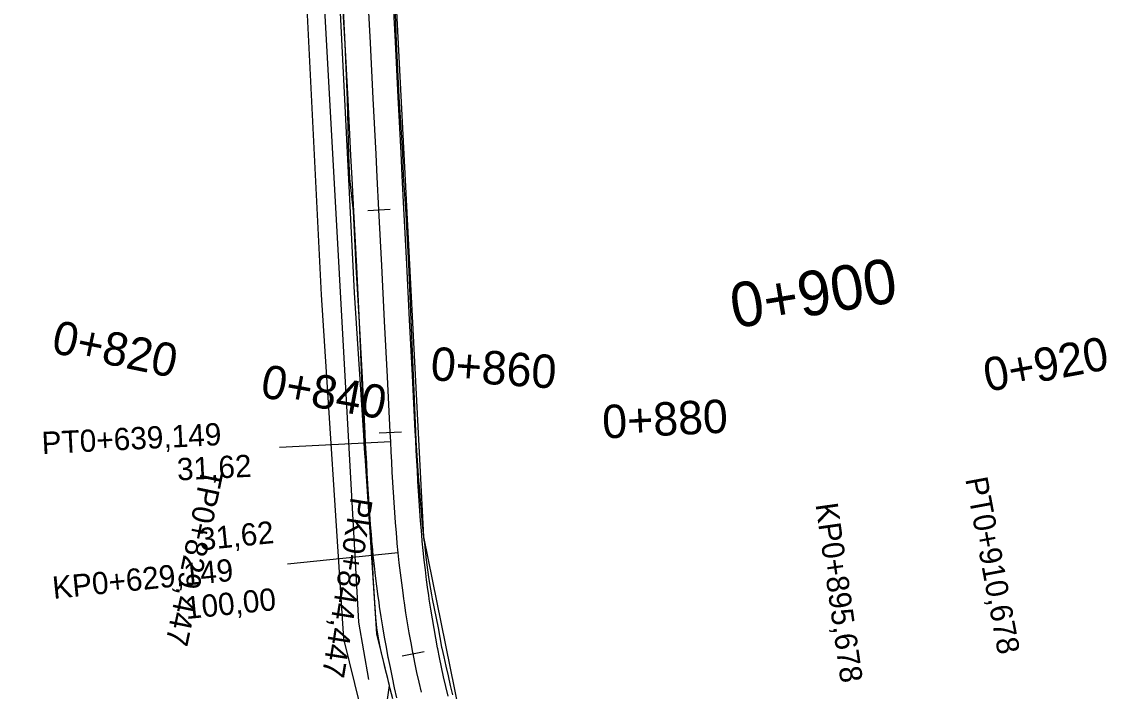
# Model space of a CAD drawing. Extents: x -636600 to -628587, y -1090963 to -1085869.
# Drawn here: x -634452.2 to -634354.8, y -1089441.3 to -1089381.2 of the extents above; entities that cross this region are included whole.
import ezdxf

# ---------------------------------------------------------------- set-up
doc = ezdxf.new("R2010")
doc.units = 0
for name, color, linetype in [('01_PARCELY_NÁVRH_PC', 7, 'Continuous'), ('06_ÚSES_IP_NAVRH', 7, 'Continuous'), ('HEKTOMETRY100', 7, 'Continuous'), ('HEKTOMETRY20', 7, 'Continuous'), ('HL_BODY', 7, 'Continuous'), ('POLOMERY', 7, 'Continuous'), ('situace_osa', 7, 'Continuous'), ('situace_těleso', 7, 'Continuous'), ('situace_vozovka', 7, 'Continuous')]:
    doc.layers.add(name, color=color, linetype=linetype)

msp = doc.modelspace()

# ---------------------------------------------------------------- linework, layer by layer
at = {"layer": '01_PARCELY_NÁVRH_PC'}
for points in [[(-634436.533, -1089180.645), (-634425.316, -1089405.738), (-634423.286, -1089436.631), (-634420.825, -1089446.715), (-634419.787, -1089445.175), (-634419.18, -1089440.803), (-634420.31, -1089436.173), (-634422.321, -1089405.565), (-634433.544, -1089180.357)], [(-634428.566, -1089185.236), (-634416.114, -1089427.462), (-634412.185, -1089446.917), (-634408.927, -1089452.054), (-634410.767, -1089451.949), (-634415.596, -1089452.403), (-634426.158, -1089451.161), (-634422.333, -1089448.955), (-634419.787, -1089445.175), (-634419.18, -1089440.803), (-634420.31, -1089436.173), (-634422.321, -1089405.565), (-634433.544, -1089180.357)]]:
    msp.add_lwpolyline(points, dxfattribs=at)
at = {"layer": '06_ÚSES_IP_NAVRH'}
msp.add_lwpolyline([(-634421.011, -1089440.268), (-634421.931, -1089435.128), (-634427.15, -1089340.723), (-634435.013, -1089179.301), (-634437.461, -1089164.371), (-634440.388, -1089152.186), (-634447.543, -1089132.875), (-634498.662, -1089039.124), (-634526.254, -1088995.652), (-634530.348, -1088986.889)], dxfattribs=at)
at = {"layer": 'HEKTOMETRY20'}
for points in [[(-634421.123, -1089398.159), (-634419.125, -1089398.057)], [(-634420.105, -1089418.133), (-634418.107, -1089418.031)], [(-634418.032, -1089438.147), (-634416.069, -1089437.764)]]:
    msp.add_lwpolyline(points, dxfattribs=at)
at = {"layer": 'HL_BODY'}
for points in [[(-634419.063, -1089418.932), (-634429.05, -1089419.441)], [(-634418.387, -1089428.908), (-634428.336, -1089429.916)]]:
    msp.add_lwpolyline(points, dxfattribs=at)
at = {"layer": 'POLOMERY'}
for points in [[(-634419.063, -1089418.932), (-634429.05, -1089419.441)], [(-634418.387, -1089428.908), (-634428.336, -1089429.916)]]:
    msp.add_lwpolyline(points, dxfattribs=at)
at = {"layer": 'situace_osa'}
msp.add_lwpolyline([(-634416.314, -1089441.41), (-634416.515, -1089440.527), (-634416.707, -1089439.642), (-634416.892, -1089438.755), (-634417.051, -1089437.955), (-634417.068, -1089437.866), (-634417.236, -1089436.976), (-634417.397, -1089436.085), (-634417.549, -1089435.192), (-634417.693, -1089434.298), (-634417.829, -1089433.402), (-634417.884, -1089433.026), (-634417.957, -1089432.506), (-634418.077, -1089431.608), (-634418.188, -1089430.709), (-634418.292, -1089429.809), (-634418.387, -1089428.908), (-634418.47, -1089428.061), (-634418.475, -1089428.003), (-634418.555, -1089427.098), (-634418.628, -1089426.192), (-634418.696, -1089425.285), (-634418.758, -1089424.378), (-634418.816, -1089423.471), (-634418.84, -1089423.075), (-634418.869, -1089422.563), (-634418.92, -1089421.656), (-634418.969, -1089420.748), (-634419.016, -1089419.84), (-634419.063, -1089418.932), (-634419.106, -1089418.082), (-634419.36, -1089413.088), (-634419.615, -1089408.095), (-634419.87, -1089403.101), (-634420.124, -1089398.108), (-634420.274, -1089395.169), (-634420.379, -1089393.114), (-634420.633, -1089388.121), (-634420.888, -1089383.127), (-634421.142, -1089378.134)], dxfattribs=at)
at = {"layer": 'situace_těleso'}
for points in [[(-634418.861, -1089442.001), (-634419.098, -1089441.101), (-634419.327, -1089440.199), (-634419.548, -1089439.295), (-634419.739, -1089438.479), (-634419.76, -1089438.388), (-634419.965, -1089437.48), (-634420.161, -1089436.569), (-634420.319, -1089435.651), (-634420.397, -1089434.721), (-634420.466, -1089433.791), (-634420.493, -1089433.4), (-634420.527, -1089432.86), (-634420.578, -1089431.93), (-634420.624, -1089431), (-634420.682, -1089430.073), (-634420.731, -1089429.145), (-634420.776, -1089428.275), (-634420.78, -1089428.217), (-634420.842, -1089427.291), (-634420.896, -1089426.367), (-634420.945, -1089425.445), (-634421.018, -1089424.527), (-634421.096, -1089423.611), (-634421.128, -1089423.211), (-634421.17, -1089422.696), (-634421.24, -1089421.783), (-634421.308, -1089420.871), (-634421.375, -1089419.961), (-634421.431, -1089419.053), (-634421.464, -1089418.202), (-634421.659, -1089413.206), (-634421.87, -1089408.21), (-634422.173, -1089403.219), (-634422.405, -1089398.224), (-634422.737, -1089395.294), (-634422.811, -1089393.238), (-634422.952, -1089388.239), (-634423.146, -1089383.242), (-634423.449, -1089378.251)], [(-634418.754, -1089378.012), (-634418.567, -1089383.009), (-634418.321, -1089388.003), (-634418.014, -1089392.994), (-634417.935, -1089395.05), (-634417.732, -1089397.986), (-634417.466, -1089402.979), (-634417.253, -1089407.975), (-634417.049, -1089412.971), (-634416.844, -1089417.967), (-634416.809, -1089418.817), (-634416.754, -1089419.724), (-634416.691, -1089420.628), (-634416.627, -1089421.53), (-634416.56, -1089422.43), (-634416.522, -1089422.937), (-634416.491, -1089423.328), (-634416.419, -1089424.224), (-634416.342, -1089425.117), (-634416.261, -1089426.008), (-634416.174, -1089426.896), (-634416.081, -1089427.782), (-634416.074, -1089427.838), (-634415.98, -1089428.664), (-634415.873, -1089429.542), (-634415.758, -1089430.418), (-634415.635, -1089431.293), (-634415.496, -1089432.166), (-634415.405, -1089432.67), (-634415.338, -1089433.035), (-634415.172, -1089433.903), (-634415, -1089434.769), (-634414.82, -1089435.634), (-634414.653, -1089436.5), (-634414.493, -1089437.367), (-634414.475, -1089437.454), (-634414.309, -1089438.23), (-634414.119, -1089439.091), (-634413.923, -1089439.951), (-634413.721, -1089440.809), (-634413.513, -1089441.666)]]:
    msp.add_lwpolyline(points, dxfattribs=at)
at = {"layer": 'situace_vozovka'}
for points in [[(-634418.506, -1089441.918), (-634418.711, -1089441.015), (-634418.908, -1089440.11), (-634419.096, -1089439.203), (-634419.259, -1089438.386), (-634419.277, -1089438.295), (-634419.449, -1089437.385), (-634419.613, -1089436.473), (-634419.769, -1089435.56), (-634419.916, -1089434.646), (-634420.055, -1089433.73), (-634420.111, -1089433.345), (-634420.186, -1089432.813), (-634420.308, -1089431.895), (-634420.423, -1089430.976), (-634420.528, -1089430.056), (-634420.626, -1089429.135), (-634420.71, -1089428.269), (-634420.715, -1089428.211), (-634420.797, -1089427.287), (-634420.872, -1089426.366), (-634420.94, -1089425.445), (-634421.003, -1089424.526), (-634421.061, -1089423.609), (-634421.086, -1089423.209), (-634421.116, -1089422.693), (-634421.167, -1089421.779), (-634421.216, -1089420.866), (-634421.263, -1089419.955), (-634421.31, -1089419.047), (-634421.353, -1089418.196), (-634421.608, -1089413.203), (-634421.862, -1089408.209), (-634422.117, -1089403.216), (-634422.371, -1089398.222), (-634422.521, -1089395.283), (-634422.626, -1089393.229), (-634422.88, -1089388.235), (-634423.135, -1089383.242), (-634423.389, -1089378.248)], [(-634413.918, -1089441.764), (-634414.122, -1089440.902), (-634414.318, -1089440.039), (-634414.506, -1089439.174), (-634414.687, -1089438.307), (-634414.842, -1089437.525), (-634414.859, -1089437.438), (-634415.024, -1089436.568), (-634415.18, -1089435.697), (-634415.329, -1089434.824), (-634415.47, -1089433.95), (-634415.603, -1089433.074), (-634415.657, -1089432.707), (-634415.728, -1089432.198), (-634415.845, -1089431.32), (-634415.954, -1089430.442), (-634416.056, -1089429.562), (-634416.149, -1089428.681), (-634416.229, -1089427.852), (-634416.234, -1089427.796), (-634416.313, -1089426.908), (-634416.385, -1089426.018), (-634416.451, -1089425.125), (-634416.513, -1089424.23), (-634416.57, -1089423.333), (-634416.594, -1089422.941), (-634416.623, -1089422.434), (-634416.674, -1089421.533), (-634416.722, -1089420.63), (-634416.769, -1089419.725), (-634416.816, -1089418.818), (-634416.859, -1089417.967), (-634417.113, -1089412.974), (-634417.368, -1089407.98), (-634417.622, -1089402.987), (-634417.877, -1089397.993), (-634418.027, -1089395.054), (-634418.131, -1089393), (-634418.386, -1089388.006), (-634418.641, -1089383.013), (-634418.895, -1089378.019)]]:
    msp.add_lwpolyline(points, dxfattribs=at)

# ---------------------------------------------------------------- texts
at = {"layer": 'HEKTOMETRY100'}
msp.add_text('0+900', height=4, rotation=9.31446, dxfattribs=at).set_placement((-634388.249, -1089408.76))
at = {"layer": 'HEKTOMETRY20'}
for s, rotation, p in [('0+820', 348.27323, (-634449.599, -1089410.915)), ('0+920', 10.59542, (-634365.571, -1089414.462)), ('0+860', 356.04295, (-634415.546, -1089413.391)), ('0+840', 349.52442, (-634430.855, -1089414.892)), ('0+880', 2.78363, (-634400.019, -1089418.647))]:
    msp.add_text(s, height=3, rotation=rotation, dxfattribs=at).set_placement(p)
at = {"layer": 'HL_BODY'}
for s, rotation, p in [('PT0+639,149', 2.91786, (-634450.323, -1089420.047)), ('TP0+829,447', 258.27323, (-634436.005, -1089421.213)), ('PT0+910,678', 280.59542, (-634367.533, -1089422.276)), ('PK0+844,447', 260.80099, (-634422.636, -1089423.839)), ('KP0+895,678', 278.06766, (-634380.965, -1089424.551)), ('KP0+629,149', 5.78265, (-634449.308, -1089433.045))]:
    msp.add_text(s, height=2, rotation=rotation, dxfattribs=at).set_placement(p)
at = {"layer": 'POLOMERY'}
for s, rotation, p in [('31,62', 2.91786, (-634438.186, -1089422.41)), ('31,62', 5.78265, (-634436.118, -1089428.694)), ('100,00', 5.78265, (-634437.409, -1089434.855))]:
    msp.add_text(s, height=2, rotation=rotation, dxfattribs=at).set_placement(p)

doc.saveas('drawing.dxf')
